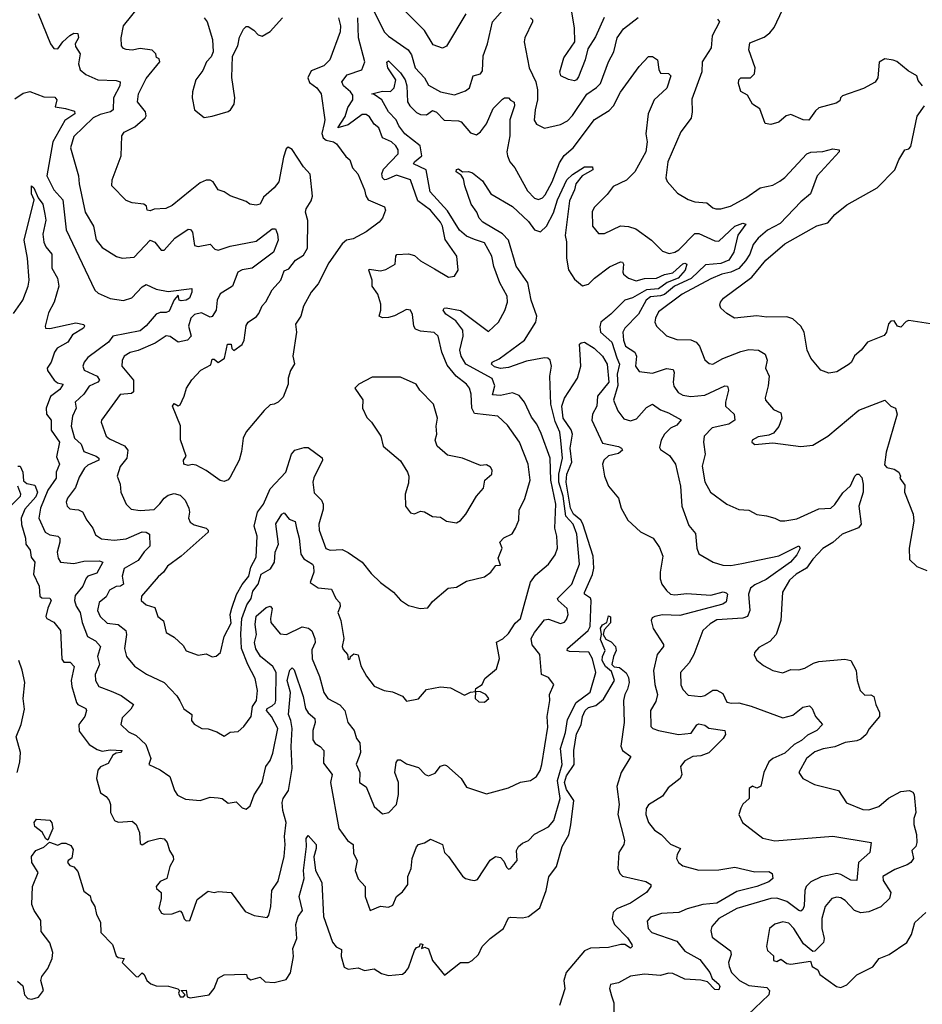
# Model space of a CAD drawing. Extents: x 1690054 to 1842981, y 782881 to 914114.
# Tile 315 of 656: x 1723604 to 1728112, y 888507 to 893426. Entities that reach past the tile are written whole.
import ezdxf

# ---------------------------------------------------------------- set-up
doc = ezdxf.new("R2010")
doc.units = 0

msp = doc.modelspace()

# ---------------------------------------------------------------- linework, layer by layer
at = {"layer": '0CON10XD'}
for points in [[(1725196.5, 893435), (1725205.3, 893395), (1725204.1, 893365.9), (1725152.7, 893225), (1725123.1, 893195), (1725059.3, 893170.7), (1725043.2, 893135), (1725052, 893112), (1725088.2, 893085), (1725109.5, 893055), (1725127.8, 892925), (1725125, 892906.7), (1725112.3, 892857.7), (1725119.3, 892835), (1725135, 892823.2), (1725171.2, 892815), (1725186, 892805), (1725232.9, 892742.9), (1725253.3, 892725), (1725265.8, 892685.8), (1725292, 892655), (1725325.4, 892575.4), (1725331.8, 892545), (1725344.4, 892525), (1725425, 892491.2), (1725431.2, 892475), (1725416, 892435), (1725400, 892415), (1725334.2, 892365.8), (1725269.5, 892330.5), (1725235.8, 892324.2), (1725214.3, 892305.7), (1725148.6, 892211.4), (1725093.9, 892106.1), (1725059.4, 892065), (1725021.4, 891995), (1725008.6, 891945), (1724980.6, 891905), (1724985.6, 891864.4), (1724967.5, 891745), (1724977, 891707), (1724956.1, 891673.9), (1724944.4, 891635), (1724944.3, 891605), (1724919.7, 891540.3), (1724895, 891514.2), (1724875, 891505.8), (1724855, 891501.2), (1724825, 891474), (1724735, 891366.2), (1724719.4, 891335), (1724712.1, 891267.9), (1724699.2, 891225), (1724655, 891140), (1724645, 891126.7), (1724625, 891118.8), (1724605, 891123.8), (1724535, 891174.2), (1724485, 891201.1), (1724465, 891204.4), (1724445, 891198.9), (1724424.4, 891205), (1724422.5, 891225), (1724435.8, 891245), (1724407.3, 891327.3), (1724406.2, 891396.2), (1724366.7, 891495), (1724375, 891508), (1724395, 891497.5), (1724405, 891502.5), (1724426, 891545), (1724436.2, 891585), (1724463.1, 891626.9), (1724508.8, 891675), (1724558, 891702), (1724565, 891730), (1724575, 891730), (1724595, 891712.5), (1724627.5, 891735), (1724642.5, 891805), (1724660, 891805), (1724663, 891783), (1724673.3, 891773.3), (1724715, 891803.8), (1724725.7, 891825), (1724735, 891898.8), (1724745.5, 891914.5), (1724786.8, 891943.2), (1724798.3, 891958.3), (1724815, 891996.7), (1724833.3, 892016.7), (1724865, 892076), (1724907.5, 892125), (1724925, 892171.2), (1724948.3, 892181.7), (1724981.1, 892225), (1725020.6, 892249.4), (1725041.4, 892285), (1725043.4, 892423.4), (1725031.4, 892465), (1725035, 892481.2), (1725059.6, 892520.4), (1725065.4, 892544.6), (1725054.2, 892654.2), (1725021.5, 892691.5), (1724965, 892777.5), (1724945, 892789.2), (1724935, 892781.2), (1724920.7, 892739.3), (1724897.3, 892615), (1724875.5, 892585), (1724821.1, 892538.9), (1724805, 892504.3), (1724785, 892500), (1724753.6, 892503.6), (1724735, 892516.7), (1724655, 892546.2), (1724625, 892566), (1724595, 892576), (1724570, 892615), (1724555, 892624.4), (1724535, 892623.5), (1724505, 892610), (1724455, 892571.5), (1724365, 892497.8), (1724333, 892483), (1724275, 892478.8), (1724255, 892470.8), (1724241.2, 892475), (1724236.7, 892495), (1724224.3, 892504.3), (1724165, 892510.8), (1724135, 892522), (1724064.2, 892595), (1724065.7, 892625), (1724111.1, 892745), (1724114.3, 892845), (1724126.3, 892863.7), (1724179, 892891), (1724230.9, 892935), (1724235.5, 892945), (1724231.8, 892965), (1724192.9, 893015), (1724197.2, 893055), (1724235, 893131.8), (1724303.1, 893215), (1724299.7, 893229.7), (1724287, 893237), (1724284.4, 893255), (1724265, 893273.1), (1724205, 893282.2), (1724165, 893274.2), (1724136.4, 893276.4), (1724121.7, 893281.7), (1724112, 893295), (1724110.8, 893335), (1724121.9, 893395), (1724233.3, 893535)], [(1726523.3, 893436.7), (1726479.8, 893340.2), (1726440.6, 893279.4), (1726427.8, 893225), (1726395, 893140), (1726385, 893124.5), (1726375, 893120.5), (1726345, 893127.5), (1726305.8, 893145), (1726301.4, 893165), (1726322, 893235), (1726376, 893315), (1726374.3, 893385), (1726350, 893535)], [(1725365, 893486.9), (1725424.3, 893365), (1725445, 893343.8), (1725544.5, 893274.5), (1725560, 893250), (1725578.2, 893185), (1725625.8, 893135.8), (1725645, 893099.5), (1725705, 893064.7), (1725775, 893050.5), (1725829.8, 893070.2), (1725850.8, 893085), (1725868.9, 893145), (1725904.7, 893155.3), (1725915, 893170), (1725919.3, 893245), (1725939.7, 893305), (1725965.4, 893414.6), (1726015, 893472.5)], [(1725831.8, 893455), (1725735, 893293.3), (1725715, 893283.8), (1725669.5, 893299.5), (1725625, 893371.9), (1725491.9, 893505)], [(1727966.7, 893223.3), (1727925, 893230), (1727895.9, 893214.1), (1727889.2, 893135), (1727875.6, 893114.4), (1727818.1, 893081.9), (1727712.5, 893045), (1727702.5, 893035), (1727699.3, 893020.7), (1727681.7, 893008.3), (1727595, 892984.6), (1727578.8, 892971.2), (1727545, 892923.7), (1727516, 892925), (1727455, 892951.9), (1727431.2, 892945), (1727395, 892914.2), (1727355, 892902), (1727326.4, 892906.4), (1727300, 892980), (1727264.5, 893004.5), (1727239.5, 893049.5), (1727205, 893066.2), (1727193.7, 893106.3), (1727195.7, 893125), (1727205, 893135.5), (1727254.1, 893135.9), (1727274.1, 893155.9), (1727276.2, 893185), (1727245.8, 893275), (1727250, 893310), (1727322.3, 893337.7), (1727350.6, 893359.4), (1727372.5, 893387.5), (1727413.5, 893475)], [(1723696.9, 893456.9), (1723757.8, 893305), (1723775, 893282.5), (1723795, 893280.8), (1723820, 893315), (1723855, 893347.3), (1723875, 893358.9), (1723895, 893356), (1723898.1, 893335), (1723880.4, 893305), (1723882.4, 893292.4), (1723905.9, 893255.9), (1723897.2, 893205), (1723905.9, 893175.9), (1723935, 893152.5), (1723994.7, 893124.7), (1724085, 893122.5), (1724105.6, 893115), (1724104.5, 893095), (1724072, 893035), (1724071.5, 892975), (1724058.1, 892965), (1724005, 892952.6), (1723971.2, 892935), (1723875, 892842.3), (1723856.9, 892785), (1723898.2, 892645), (1723900.9, 892605), (1723931.6, 892465), (1723973.3, 892395), (1723985.3, 892325.3), (1724015, 892287.8), (1724087.7, 892242.3), (1724115, 892234.3), (1724175, 892240), (1724255, 892323.5), (1724278.1, 892315), (1724310, 892275), (1724325, 892274.5), (1724379.1, 892335), (1724445, 892379.5), (1724457.3, 892377.3), (1724466.5, 892365), (1724477, 892297), (1724495, 892292.7), (1724554.7, 892304.7), (1724578.6, 892278.6), (1724594.7, 892274.7), (1724655.7, 892294.3), (1724785, 892319.6), (1724865, 892381.4), (1724880.6, 892380.6), (1724891.5, 892355), (1724894.5, 892324.5), (1724871.2, 892265), (1724765, 892184.6), (1724715, 892175.6), (1724694.1, 892165), (1724667.1, 892095), (1724605, 892056), (1724590.9, 892025), (1724585, 891974.4), (1724565, 891942.2), (1724555, 891939.6), (1724511.9, 891961.9), (1724476.4, 891953.6), (1724459.2, 891935), (1724447.3, 891895), (1724460, 891845), (1724442.3, 891825), (1724394.9, 891814.9), (1724355, 891843.1), (1724335, 891847.1), (1724280.2, 891809.8), (1724195, 891773.5), (1724155, 891763.5), (1724125.4, 891745), (1724115, 891723.3), (1724113.2, 891695), (1724172.5, 891625), (1724172.7, 891567.3), (1724161.5, 891558.5), (1724105, 891552.5), (1724012, 891425), (1724010, 891415), (1724035.6, 891345), (1724051.9, 891331.9), (1724127.4, 891297.4), (1724143.5, 891275), (1724138.2, 891235), (1724105.8, 891194.2), (1724090, 891145), (1724105.6, 891105), (1724109.2, 891065), (1724135.6, 891005.6), (1724160.9, 890980.9), (1724205, 890973.8), (1724275, 890978.8), (1724303.4, 891006.6), (1724325, 891035.3), (1724345, 891050), (1724375, 891058.4), (1724405, 891050.3), (1724431.1, 891025), (1724449.2, 890985), (1724452.3, 890965), (1724446.6, 890935), (1724455, 890915.6), (1724475, 890902), (1724535, 890885.3), (1724545.4, 890875), (1724545.4, 890865), (1724410.8, 890745), (1724341.8, 890695), (1724322.5, 890665), (1724295, 890642.2), (1724212.5, 890545), (1724210.8, 890525), (1724235, 890502.1), (1724278.5, 890488.5), (1724293.1, 890445), (1724322.7, 890422.7), (1724335, 890364.2), (1724375, 890340.8), (1724419.5, 890299.5), (1724435, 890273.1), (1724495, 890251.2), (1724535, 890257.9), (1724565, 890242.5), (1724585, 890245.5), (1724606.1, 890263.9), (1724625, 890344.3), (1724659.7, 890410.3), (1724654.5, 890455), (1724663.9, 890486.1), (1724686.5, 890553.5), (1724715.3, 890604.7), (1724748.3, 890645), (1724759, 890691), (1724785, 890740), (1724790, 890845), (1724775.4, 890895), (1724792.2, 890965), (1724821.1, 891005), (1724855, 891081.9), (1724932.7, 891165), (1724960.6, 891255), (1724978.8, 891275), (1725025, 891288.5), (1725045, 891288.1), (1725115, 891237.5), (1725115.8, 891225), (1725072.6, 891137.4), (1725068.2, 891115), (1725075, 891062.5), (1725111.9, 891025), (1725119.1, 891005), (1725119.5, 890980.5), (1725097.7, 890905), (1725099.4, 890875), (1725133.6, 890783.6), (1725155, 890775.5), (1725215, 890778.8), (1725243.6, 890763.6), (1725315, 890716), (1725359.3, 890659.3), (1725405, 890614.2), (1725470, 890565), (1725505, 890526), (1725545, 890500), (1725604.3, 890484.3), (1725642.3, 890487.7), (1725665, 890520), (1725743.3, 890585), (1725785, 890590), (1725835, 890620), (1725925, 890642.9), (1725956.2, 890665), (1725981.2, 890698.8), (1726005, 890701.2), (1725994.3, 890735), (1726013.3, 890785), (1726002.3, 890815), (1726022.5, 890837.5), (1726063.1, 890856.9), (1726080.7, 890885), (1726096.8, 890925), (1726098.9, 890975), (1726125.9, 891034.1), (1726153.8, 891125), (1726142.5, 891205), (1726099.3, 891315), (1726040.1, 891400.1)], [(1724526, 893435), (1724540, 893415), (1724566.1, 893326.1), (1724570.8, 893265), (1724560.6, 893239.4), (1724537.5, 893215), (1724518.7, 893171.3), (1724484.2, 893125), (1724467.5, 893065), (1724465.8, 893035.8), (1724476.7, 892975), (1724525, 892937.5)], [(1724525, 892937.5), (1724565, 892943.8), (1724645, 892966.7), (1724657.5, 892975), (1724675.7, 893004.3), (1724678.6, 893035), (1724663.6, 893136.4), (1724667, 893243), (1724693.3, 893295), (1724701.2, 893338.8), (1724721.7, 893378.3), (1724735, 893392.5), (1724745, 893392.5), (1724773.9, 893373.9), (1724795, 893350), (1724815, 893343.8), (1724855, 893367.5), (1724916.7, 893435)], [(1726040.1, 891400.1), (1725992, 891445), (1725875, 891459.2), (1725862.5, 891485), (1725858.4, 891555), (1725850.4, 891585), (1725835.4, 891605), (1725784.1, 891644.1), (1725739.4, 891699.4), (1725712.4, 891765), (1725693.3, 891845), (1725673.1, 891863.1), (1725605, 891869.4), (1725580.4, 891880.4), (1725571.8, 891895), (1725565, 891952.5), (1725555, 891974), (1725535, 891978.1), (1725475, 891946.5), (1725445, 891937.8), (1725415, 891936), (1725400, 891945), (1725408, 891975), (1725407.1, 892005), (1725392.9, 892055), (1725364, 892094), (1725364.7, 892125), (1725347.1, 892175), (1725350, 892180), (1725405, 892171.3), (1725432.6, 892177.4), (1725479.5, 892205), (1725481.6, 892245), (1725487.6, 892252.4), (1725545, 892255.9), (1725575, 892247.7), (1725605, 892221.8), (1725675, 892180.8), (1725745, 892140), (1725775.8, 892144.2), (1725794, 892175), (1725786.4, 892245), (1725728.2, 892328.2), (1725714.8, 892395), (1725705.2, 892415), (1725655, 892474.2), (1725591.5, 892521.5), (1725555.8, 892625.8), (1725485, 892649.5), (1725435, 892627.4), (1725425, 892625.6), (1725415.1, 892635.1), (1725411.7, 892655), (1725420.8, 892679.2), (1725493.5, 892755), (1725494.4, 892775), (1725482.2, 892795), (1725461.4, 892815), (1725416, 892836), (1725397.9, 892885), (1725373.9, 892903.9), (1725350.9, 892940.9), (1725335, 892951.8), (1725315, 892952.4), (1725245, 892900), (1725192.5, 892885), (1725228.6, 892941.4), (1725243, 892987), (1725267.8, 893025), (1725268.2, 893048.2), (1725255.9, 893065), (1725220.8, 893095), (1725212.5, 893115), (1725239.1, 893150.9), (1725312.2, 893175), (1725327.3, 893215), (1725296.2, 893335), (1725291.9, 893435)], [(1726154.5, 893434.5), (1726165.5, 893425.5), (1726165.5, 893415), (1726126.1, 893335), (1726122.9, 893315), (1726148.1, 893185), (1726180.8, 893115), (1726190, 893075), (1726190.4, 893025), (1726177.8, 892975), (1726173.3, 892923.3), (1726185, 892903.3), (1726225, 892883.8), (1726305, 892902.9), (1726339.9, 892920.1), (1726365, 892947.5), (1726436.6, 893053.4), (1726485, 893086.2), (1726505, 893107.1), (1726544.8, 893215), (1726571.3, 893265), (1726588.6, 893335), (1726619.4, 893380.6), (1726693.5, 893436.5)], [(1727088.5, 893428.5), (1727098.1, 893415), (1727061.8, 893345), (1727057.7, 893285), (1727011.8, 893215), (1727010.4, 893165), (1726960.8, 893029.2), (1726962.5, 892965), (1726956.6, 892933.4), (1726905, 892865.7), (1726841.5, 892715), (1726830.8, 892635), (1726837.3, 892617.3), (1726889.7, 892559.7), (1726942.5, 892527.5), (1726975, 892516), (1727035, 892510.8), (1727065, 892485.6), (1727080.6, 892480.6), (1727105, 892481.2), (1727154, 892495), (1727230.5, 892535), (1727301.9, 892585), (1727365, 892598.9), (1727400.8, 892619.2), (1727425, 892637.9), (1727535, 892755.7), (1727555, 892764.2), (1727615, 892767.8), (1727665, 892780.8), (1727696.2, 892775), (1727695.8, 892765), (1727585.9, 892645), (1727554.1, 892555.9), (1727505, 892516.2), (1727401.7, 892408.3), (1727337.9, 892375), (1727291.3, 892335), (1727267.8, 892302.2), (1727249.8, 892255), (1727228.4, 892221.6), (1727195, 892183.3), (1727155.2, 892165.2), (1727111.1, 892155), (1727055, 892131.2), (1726912.7, 892055), (1726795, 891966.2), (1726778.5, 891935), (1726775.5, 891915), (1726784.6, 891894.6), (1726835, 891845.6), (1726885, 891828.5), (1726955, 891826.8), (1726983.1, 891815), (1726999.1, 891795), (1727025, 891725.8), (1727047.4, 891707.4), (1727065, 891705.6), (1727115, 891733.3), (1727205, 891768.8), (1727245, 891778.4), (1727294, 891774), (1727327.5, 891755), (1727337.1, 891725), (1727329.2, 891685), (1727347.5, 891645), (1727342.7, 891597.3), (1727326.4, 891536.4), (1727328.8, 891525), (1727368.3, 891478.3), (1727405, 891462.5), (1727410.9, 891435), (1727395, 891394), (1727369.1, 891360.9), (1727345, 891350), (1727291.2, 891341.2), (1727262.5, 891325), (1727261.2, 891315), (1727275, 891304), (1727365, 891312), (1727505, 891294.2), (1727565, 891300), (1727640, 891345), (1727795.3, 891474.7), (1727925, 891524.3), (1727955, 891494.3), (1727977.5, 891485), (1727986, 891455), (1727930.8, 891265), (1727922.7, 891202.7), (1727935, 891189.1), (1727971.1, 891181.1), (1727993.8, 891165), (1728002.5, 891145), (1728000, 891135), (1728025, 891100), (1728023.3, 891065), (1728066, 890955), (1728069.5, 890920.5), (1728046.2, 890785), (1728048.3, 890728.3), (1728085, 890693.3), (1728134.4, 890674.4)], [(1723878.5, 890978.5), (1723897.7, 890977.7), (1723917.4, 890967.4), (1723939.1, 890925), (1723969.5, 890885), (1723981.7, 890851.7), (1724012.1, 890832.1), (1724075, 890825.7), (1724135, 890831.7), (1724215, 890867.9), (1724235, 890865.4), (1724251.9, 890855), (1724253.8, 890795), (1724225, 890766.6), (1724195.6, 890724.4), (1724126.2, 890683.8), (1724116, 890645), (1724122.2, 890605), (1724106.7, 890595), (1724085, 890594.7), (1724052.1, 890575), (1724035, 890543.1), (1724001.3, 890515), (1723992, 890475), (1724005.4, 890445), (1724041.5, 890411.5), (1724095, 890404.1), (1724134.6, 890375), (1724138.1, 890355), (1724126.7, 890285), (1724137.5, 890245), (1724176.7, 890196.7), (1724236.8, 890156.8), (1724325, 890114.3), (1724388.1, 890048.1), (1724403.1, 890023.1), (1724423.6, 889983.6), (1724463.3, 889955), (1724462.5, 889925), (1724475, 889906.2), (1724514.2, 889884.2), (1724545, 889883.8), (1724588.7, 889868.7), (1724625, 889846), (1724655, 889865.7), (1724695, 889869.2), (1724724, 889895), (1724760, 889945), (1724766, 889995), (1724787.1, 890025), (1724792.2, 890075), (1724780, 890135), (1724742.9, 890205), (1724712, 890285), (1724708, 890358), (1724713, 890435), (1724737.9, 890502.1), (1724760.4, 890535), (1724768.4, 890571.6), (1724794.5, 890605), (1724810.4, 890655), (1724857.2, 890682.8), (1724876.5, 890715), (1724879.6, 890765), (1724895.7, 890805), (1724882.4, 890907.6), (1724913.5, 890955), (1724925, 890962.5), (1724950.1, 890930.1), (1724979.5, 890919.5), (1724985.8, 890885.8), (1724999.4, 890835), (1725008.1, 890755), (1725023.1, 890733.1), (1725065.6, 890705.6), (1725070.7, 890695), (1725073.6, 890665), (1725054.5, 890614.5), (1725095, 890586.7), (1725160.9, 890580.9), (1725182.4, 890535), (1725202.3, 890512.3), (1725204.1, 890495), (1725193.5, 890465), (1725208.1, 890425), (1725221.9, 890335), (1725214.2, 890295), (1725218.8, 890278.8), (1725241.2, 890255), (1725245, 890230), (1725255, 890232.5), (1725256.2, 890245), (1725272.1, 890257.9), (1725295, 890253.3), (1725307.8, 890197.8), (1725336.4, 890146.4), (1725375, 890096.7), (1725424.5, 890074.5), (1725465, 890068.6), (1725515, 890046.7), (1725535, 890021.9), (1725595, 890033.5), (1725635, 890080), (1725705, 890092.5), (1725755, 890088), (1725825, 890052), (1725855, 890066.7), (1725880, 890070), (1725878.8, 890035), (1725897.7, 890017.7), (1725925, 890016.7), (1725946.2, 890035), (1725932.5, 890055), (1725905, 890067.5), (1725880, 890070), (1725880, 890075), (1725882.5, 890085), (1725914, 890105), (1725926.2, 890135), (1725985, 890182.5), (1726000, 890235), (1725984.4, 890315.6), (1726016.5, 890333.5), (1726045, 890360), (1726079.1, 890410.9), (1726105.2, 890434.8), (1726154.6, 890615.4), (1726180, 890650), (1726244.3, 890705), (1726277.6, 890752.4), (1726289.2, 890785), (1726286.7, 890845), (1726275.8, 890885), (1726281.9, 891005), (1726257.3, 891125), (1726253.5, 891235), (1726208.5, 891358.5), (1726185.9, 891405), (1726159.2, 891440.8), (1726125.4, 891515), (1726098.9, 891548.9), (1726065, 891561.2), (1726005, 891549), (1725965, 891552.2), (1725977.4, 891597.4), (1725963.7, 891633.7), (1725832.6, 891705), (1725809.4, 891745), (1725802.5, 891775), (1725819.5, 891845), (1725817.5, 891875), (1725781.4, 891921.4), (1725731.9, 891955), (1725719.2, 891975), (1725723.3, 891985), (1725733.3, 891986.7), (1725805, 891973.3), (1725945, 891868.1), (1725995.7, 891914.3), (1726027.1, 891972.9), (1726040.4, 892015), (1726039.2, 892045), (1726001.8, 892111.8), (1725972.6, 892192.6), (1725961.2, 892245), (1725925, 892311.1), (1725875, 892327.8), (1725835, 892344.7), (1725800, 892375), (1725740.9, 892470.9), (1725654.7, 892565), (1725634.5, 892675), (1725571.3, 892705), (1725575.3, 892715), (1725612.9, 892745), (1725604.7, 892795), (1725527.1, 892855), (1725497, 892895), (1725483.4, 892925), (1725445.7, 892965), (1725413.1, 893025), (1725375, 893052.5), (1725362.5, 893055), (1725415, 893068.1), (1725455, 893067.5), (1725474.6, 893085), (1725482.7, 893125), (1725441.8, 893185), (1725437, 893213), (1725445, 893220), (1725505, 893160.3), (1725529.6, 893125), (1725536.8, 893095), (1725540.7, 893015), (1725552.5, 892995), (1725585, 892962.1), (1725605, 892951.5), (1725635, 892950.4), (1725665, 892971.8), (1725685, 892963), (1725723.7, 892923.7), (1725795, 892920.8), (1725808.6, 892915), (1725855, 892861.1), (1725885, 892851.1), (1725905, 892865.6), (1725935.4, 892905), (1725968.1, 892981.9), (1726015, 893028), (1726025, 893035.7), (1726045, 893036.2), (1726055, 893023.3), (1726073.9, 893013.9), (1726075.4, 892995), (1726051.9, 892925), (1726052, 892845), (1726036.8, 892765), (1726039.7, 892745), (1726052.3, 892715), (1726076.2, 892685), (1726140.5, 892570.5), (1726175, 892534), (1726195, 892526.7), (1726215, 892535.4), (1726228.4, 892551.6), (1726263, 892615), (1726299.4, 892710.6), (1726322.8, 892747.2), (1726368.2, 892785), (1726475, 892927.1), (1726548.6, 892971.4), (1726570, 892995), (1726605, 893064), (1726698.4, 893191.6), (1726745, 893241.2), (1726765, 893241.3), (1726788.9, 893225), (1726796.5, 893176.5), (1726805, 893159.2), (1726845, 893156.2), (1726855.3, 893145), (1726836.6, 893083.4), (1726772.1, 893025), (1726742.8, 892955), (1726731.2, 892855), (1726736.9, 892815), (1726731.1, 892765), (1726676.8, 892665), (1726635, 892624.6), (1726568.3, 892591.7), (1726538, 892552), (1726475, 892489.5), (1726462.9, 892467.1), (1726464.3, 892395), (1726495, 892357.1), (1726525, 892357.8), (1726605, 892396.2), (1726645, 892393.1), (1726681.7, 892381.7), (1726758.9, 892325), (1726815, 892269.4), (1726848, 892258), (1726875, 892264), (1726895, 892275.9), (1726975, 892358), (1726995, 892357.1), (1727075, 892321.2), (1727095, 892320), (1727175, 892394.6), (1727215, 892409.5), (1727231.2, 892405), (1727191.2, 892348.8), (1727170.5, 892265), (1727144.7, 892225), (1727105, 892208.1), (1727028.5, 892201.5), (1726957, 892133), (1726874.7, 892095.3), (1726825, 892053.7), (1726805, 892045.6), (1726755, 892041.1), (1726732.4, 892025), (1726694, 891955), (1726626.1, 891883.9), (1726615.7, 891865), (1726619.2, 891825), (1726630, 891795), (1726675.3, 891765), (1726684.7, 891745), (1726680, 891695), (1726697.8, 891667.8), (1726765, 891659.5), (1726835, 891683.4), (1726867.5, 891677.5), (1726873.1, 891663.1), (1726867.1, 891615), (1726870.9, 891595), (1726892.7, 891562.7), (1726915, 891549.7), (1726955, 891542.7), (1727025, 891550), (1727125, 891596.8), (1727138.6, 891595), (1727143.9, 891575), (1727128.6, 891515), (1727129.2, 891495), (1727171.5, 891455), (1727175.4, 891425), (1727145.8, 891405), (1727062.7, 891387.3), (1727022.5, 891345), (1727019.1, 891315), (1727026.7, 891255), (1727012.4, 891195), (1727025, 891116.7), (1727054.6, 891064.6), (1727136.2, 891005), (1727195, 890978.6), (1727245, 890976.2), (1727285, 890954.3), (1727333.3, 890946.7), (1727375, 890935.8), (1727401.7, 890921.7), (1727425, 890921.4), (1727485, 890932.5), (1727595, 890981.5), (1727655, 890985.5), (1727675, 891003.3), (1727715, 891062.5), (1727753.8, 891096.2), (1727775, 891146), (1727785, 891156), (1727795, 891156), (1727809.4, 891139.4), (1727816.1, 891106.1), (1727816, 891065), (1727794.2, 890995), (1727806.8, 890905), (1727792.6, 890887.4), (1727711.2, 890855), (1727665.6, 890814.4), (1727615, 890783.5), (1727565, 890730.4), (1727534, 890686), (1727482.5, 890655), (1727449.1, 890625), (1727413.6, 890565), (1727405.6, 890425), (1727381.9, 890355), (1727350, 890320), (1727295, 890289.2), (1727273.8, 890265), (1727271.7, 890251.7), (1727285, 890226.2), (1727319.1, 890199.1), (1727365, 890174.4), (1727415, 890162.2), (1727455, 890179.4), (1727495, 890177.1), (1727525, 890185.6), (1727568.7, 890211.3), (1727595, 890219.2), (1727725, 890230.6), (1727754.2, 890224.2), (1727781.2, 890175), (1727786.2, 890125), (1727801.4, 890075), (1727825, 890051.2), (1727855, 890053.3), (1727870, 890045), (1727880, 890005), (1727898.8, 889965), (1727898, 889945), (1727846.7, 889883.3), (1727831.5, 889855), (1727805, 889830.9), (1727785, 889822.6), (1727726, 889815), (1727675, 889793.7), (1727616.7, 889783.3), (1727575, 889767.5), (1727532.7, 889735), (1727495.7, 889665), (1727515, 889635.7), (1727573.8, 889605), (1727692.5, 889575), (1727732.6, 889512.6), (1727815, 889480.6), (1727845, 889478.9), (1727895, 889494.6), (1727943.2, 889536.8), (1728005, 889570), (1728047.5, 889575), (1728065, 889566), (1728070.8, 889555), (1728080, 889465), (1728070, 889435), (1728069.2, 889405), (1728082, 889355), (1728084, 889315), (1728078.8, 889295), (1728059.2, 889275), (1728068.6, 889235), (1728054.5, 889215.5), (1728036.2, 889203.8), (1727975, 889180), (1727914.4, 889145), (1727915.6, 889125), (1727954.6, 889065), (1727947.9, 889035), (1727905, 888994), (1727845, 888969.2), (1727805, 888963.4), (1727772.5, 888975), (1727726.7, 889025), (1727705, 889039.1), (1727685, 889042.5), (1727660, 889035), (1727626.4, 888995), (1727610.3, 888935), (1727609.4, 888885), (1727620.8, 888835), (1727619.1, 888815), (1727575, 888772.5), (1727565, 888770.8), (1727518.3, 888808.3), (1727469.5, 888885), (1727445, 888911.5), (1727415, 888918.2), (1727375, 888907.5), (1727349.2, 888885), (1727333.9, 888795), (1727339.1, 888775), (1727368.2, 888748.2), (1727369.2, 888725), (1727385, 888720.5), (1727405, 888732.5), (1727435, 888710.7), (1727455, 888706.6), (1727553, 888723), (1727562.5, 888695), (1727589.2, 888679.2), (1727600, 888655), (1727682.5, 888595), (1727705, 888590), (1727735, 888604), (1727785, 888654), (1727865, 888694), (1727896, 888735), (1727946.7, 888755), (1728035, 888816), (1728057.1, 888855), (1728073.8, 888915), (1728130, 888965)], [(1728112, 893095), (1728091.7, 893121.7), (1728083.8, 893145), (1728040.9, 893170.9), (1727985, 893216.2), (1727966.7, 893223.3)], [(1723579.8, 893030.2), (1723620.7, 893059.3), (1723655, 893066.4), (1723725, 893041.1), (1723779.5, 893039.5), (1723788.8, 893025), (1723780.6, 892990.6), (1723832.9, 892982.9), (1723878.3, 892968.3), (1723880, 892955), (1723828.5, 892921.5), (1723770, 892815), (1723739.7, 892645), (1723774.7, 892575), (1723819.6, 892525), (1723836.7, 892376.7), (1723979.1, 892075), (1723995, 892060), (1724055, 892033.3), (1724122.7, 892022.7), (1724164.4, 892035.6), (1724215, 892091.5), (1724235, 892102.2), (1724285, 892079.7), (1724345, 892067.5), (1724463.3, 892083.3), (1724464.2, 892064.2), (1724451.2, 892035), (1724435, 892024.8), (1724411.1, 892021.1), (1724400.8, 892025), (1724395, 892050), (1724375, 892026.7), (1724349.9, 891970.1), (1724335, 891962.3), (1724305, 891962.4), (1724285, 891954.7), (1724235, 891895.7), (1724205, 891871.1), (1724069.4, 891845), (1724046.7, 891815), (1723945, 891738.5), (1723925.4, 891715), (1723918.5, 891695), (1723925.7, 891675), (1723991.1, 891645), (1724002, 891625), (1723994.8, 891615.2), (1723950.8, 891595), (1723923.8, 891555), (1723881.5, 891515), (1723886.5, 891485), (1723867, 891445), (1723860.7, 891395), (1723877.5, 891335), (1723910.7, 891305), (1723925, 891268.7), (1723985.3, 891245), (1723998.9, 891235), (1723998.9, 891225), (1723945, 891199.6), (1723927.8, 891185), (1723900.2, 891139.8), (1723882, 891088), (1723842.5, 891035), (1723835.6, 891015), (1723840.6, 890995), (1723855, 890982.2), (1723878.5, 890978.5)], [(1728175, 891902.9), (1728045, 891923.8), (1728031.2, 891918.8), (1728005, 891890), (1727987.5, 891895), (1727970.7, 891920.7), (1727955, 891920), (1727943.7, 891906.3), (1727932.5, 891865), (1727921.6, 891848.4), (1727838.8, 891815), (1727805.7, 891774.3), (1727773.2, 891746.8), (1727758.8, 891715), (1727746.7, 891705), (1727685, 891666), (1727645, 891660), (1727605, 891674.2), (1727554.3, 891735), (1727536.7, 891775), (1727521.8, 891865), (1727504.6, 891894.6), (1727465, 891930.8), (1727435, 891941.1), (1727335, 891940.4), (1727285, 891946.2), (1727174.4, 891934.4), (1727135, 891958), (1727106.2, 891985), (1727101.2, 891998.8), (1727104.2, 892015), (1727118.6, 892035), (1727259.8, 892140.2), (1727329.6, 892225), (1727424.8, 892305.2), (1727585, 892396.5), (1727639.2, 892410.8), (1727675, 892453.3), (1727735, 892501.1), (1727886.7, 892585), (1727974, 892675), (1727994.4, 892725.6), (1728024, 892775), (1728045, 892780), (1728055, 892792.5), (1728086.1, 892943.9), (1728122.5, 892995)], [(1724060.4, 890070.4), (1724110.2, 890050.2), (1724171.9, 890005), (1724158.2, 889981.8), (1724115, 889937.5), (1724109.2, 889905), (1724147.7, 889867.7), (1724185, 889850), (1724234.5, 889805), (1724258.5, 889735), (1724248.8, 889705), (1724305, 889678.6), (1724354.4, 889644.4), (1724376.7, 889575), (1724391.5, 889551.5), (1724432.4, 889532.4), (1724505, 889525.6), (1724555, 889541.1), (1724595, 889538.9), (1724615, 889534.2), (1724645, 889512), (1724685, 889518.8), (1724715, 889488.8), (1724735, 889481.2), (1724755, 889498.8), (1724775, 889554), (1724815.5, 889615), (1724833.9, 889695), (1724855.4, 889725), (1724868.2, 889761.8), (1724892.4, 889885), (1724862, 889945), (1724837.2, 889975), (1724840.5, 889985), (1724865, 889997.4), (1724879.3, 890010.7), (1724883.8, 890025), (1724884.8, 890164.8), (1724868.3, 890195), (1724806, 890245), (1724782.9, 890282.9), (1724776.7, 890315), (1724786.1, 890355), (1724779.3, 890405), (1724784.9, 890445.1), (1724835, 890490), (1724855, 890495.4), (1724864.6, 890484.6), (1724855.7, 890435), (1724858.9, 890415), (1724905, 890357.5), (1724935.8, 890354.2), (1725015, 890391.8), (1725046.6, 890386.6), (1725062.2, 890372.2), (1725078.4, 890335), (1725079.4, 890315), (1725062.2, 890277.8), (1725065, 890233.3), (1725100.8, 890145), (1725122.2, 890065), (1725142.5, 890035), (1725202.8, 890002.8), (1725228.2, 889975), (1725242.9, 889915), (1725273.6, 889875), (1725285.7, 889835), (1725303.2, 889813.2), (1725306.7, 889765), (1725299.5, 889745), (1725284.2, 889705.8), (1725302.5, 889665), (1725301.2, 889615), (1725335, 889592.5), (1725374.3, 889495), (1725415, 889458.8), (1725446.7, 889465), (1725486.2, 889505), (1725496.5, 889555), (1725495.4, 889615), (1725477.9, 889665), (1725483.3, 889715), (1725492.4, 889727.6), (1725505, 889727.5), (1725535, 889707.5), (1725595, 889689.5), (1725629.2, 889655), (1725645, 889647.8), (1725679.1, 889660.9), (1725705, 889697.1), (1725725, 889703.1), (1725735, 889700), (1725808.9, 889635), (1725835, 889591.2), (1725935, 889558.8), (1726045, 889588.6), (1726105, 889616), (1726155, 889625.7), (1726185, 889645.6), (1726202.7, 889675), (1726211.5, 889705), (1726241.3, 889891.3), (1726238.5, 889945), (1726251.1, 890025), (1726250, 890055), (1726272, 890105), (1726245, 890140), (1726210, 890155), (1726201.5, 890255), (1726163.5, 890303.5), (1726158.4, 890335), (1726174.3, 890365), (1726225, 890427.3), (1726245, 890430.9), (1726305, 890409.1), (1726324.6, 890415.4), (1726335, 890429.2), (1726342.9, 890455), (1726337.9, 890485), (1726293.9, 890523.9), (1726289.6, 890535), (1726360.6, 890605), (1726399.5, 890705), (1726385.7, 890855), (1726368.3, 890905), (1726331.6, 890945), (1726318.4, 891045), (1726297.2, 891115), (1726296.6, 891155), (1726314.4, 891235), (1726306.5, 891323.5), (1726301.3, 891365), (1726277.6, 891417.6), (1726257.3, 891505), (1726251.5, 891645), (1726260, 891695), (1726253.1, 891725), (1726241.2, 891735), (1726225, 891737.3), (1726135, 891720.2), (1726045, 891688.6), (1726005, 891682.9), (1725975, 891690.8), (1725959.4, 891705), (1725963.3, 891715), (1725998.5, 891731.5), (1726125, 891825.4), (1726180.9, 891915), (1726187.3, 891945), (1726158.6, 892025), (1726141.3, 892111.3), (1726083.8, 892195), (1726045.7, 892325), (1726015.9, 892355.9), (1725916.1, 892415), (1725898.4, 892435), (1725886.8, 892465), (1725858.7, 892505), (1725827.3, 892595), (1725820.9, 892630.9), (1725809.4, 892649.4), (1725784.2, 892665), (1725785, 892676.7), (1725795, 892680), (1725816.1, 892666.1), (1725845, 892668), (1725865, 892660), (1725915, 892620), (1725956.6, 892556.6), (1726065, 892492.5), (1726145, 892417.3), (1726175, 892376.7), (1726205, 892365.6), (1726235, 892394.4), (1726269.2, 892460.8), (1726289, 892525), (1726336.5, 892625), (1726365, 892652.8), (1726425, 892690.4), (1726465, 892690), (1726465.8, 892675), (1726413.8, 892646.2), (1726381.1, 892605), (1726374.2, 892575), (1726349, 892521), (1726327.8, 892347.8), (1726335.3, 892315.3), (1726334, 892235), (1726345.3, 892175.3), (1726375, 892128.9), (1726415, 892096.9), (1726445, 892104.4), (1726475.2, 892134.8), (1726549.1, 892190.9), (1726605, 892215.8), (1726615, 892213.8), (1726620, 892205), (1726615.6, 892165), (1726620, 892155), (1726645, 892134.7), (1726681.9, 892121.9), (1726725, 892132), (1726785, 892134.4), (1726825, 892152.8), (1726865, 892160.5), (1726915, 892206.4), (1726925, 892210.2), (1726936.2, 892205), (1726927.2, 892175), (1726892.2, 892135), (1726836.9, 892113.1), (1726795, 892080.7), (1726734.6, 892075.4), (1726665, 892035.7), (1726625.7, 892024.3), (1726556.1, 891953.9), (1726505.9, 891915), (1726501.2, 891891.2), (1726504.8, 891865), (1726560.8, 891815), (1726586.6, 891736.6), (1726599.1, 891705), (1726587.6, 891655), (1726591.4, 891598.6), (1726569.3, 891525), (1726591.9, 891471.9), (1726621.4, 891431.4), (1726655, 891421), (1726685, 891431.1), (1726735, 891488.9), (1726765, 891505.3), (1726805, 891476.2), (1726845, 891462.5), (1726907, 891427), (1726885, 891400.9), (1726855, 891384.5), (1726823.8, 891355), (1726807.9, 891325), (1726799.2, 891289.2), (1726805, 891278.8), (1726849.1, 891249.1), (1726879.6, 891205), (1726904.7, 891095), (1726910.4, 890995), (1726945, 890898.8), (1726978.3, 890858.3), (1726985.7, 890785), (1726995, 890756.7), (1727066.7, 890715), (1727115, 890700), (1727155, 890698.9), (1727210.2, 890709.8), (1727395, 890747.7), (1727495, 890796.9), (1727501.4, 890785), (1727485, 890751.5), (1727453.2, 890715), (1727331.7, 890628.3), (1727275, 890602), (1727254.3, 890585), (1727244.1, 890555), (1727250.9, 890475), (1727238.9, 890445), (1727215, 890435.9), (1727085, 890426.8), (1727052, 890408), (1727015.6, 890375), (1726970.6, 890255), (1726946.9, 890213.1), (1726904.4, 890165), (1726905, 890102.5), (1726915, 890080), (1726941.7, 890051.7), (1727005, 890044.7), (1727025, 890050), (1727065, 890076.4), (1727085, 890076.5), (1727115, 890060), (1727135, 890016.9), (1727159.1, 890010.9), (1727195, 890013.1), (1727257, 889997), (1727415, 889938.5), (1727465, 889950.8), (1727515, 889991.1), (1727548.6, 889998.6), (1727562, 889985), (1727578.1, 889945), (1727612.5, 889905), (1727585.8, 889875), (1727538.8, 889851.2), (1727508.7, 889825), (1727471.8, 889805), (1727425, 889762.2), (1727365.2, 889734.8), (1727345, 889718.1), (1727320.4, 889665), (1727305, 889596.7), (1727285, 889586.7), (1727263.9, 889596.1), (1727247.5, 889585), (1727246.7, 889535), (1727215, 889506.7), (1727205, 889487.5), (1727196.2, 889455), (1727213.3, 889415), (1727315, 889337.1), (1727375, 889323.8), (1727665, 889347.1), (1727856.2, 889315), (1727849.2, 889265), (1727792.7, 889215), (1727784.4, 889125.6), (1727755, 889127.2), (1727705.2, 889155.2), (1727685, 889159.6), (1727606.9, 889143.1), (1727555, 889118.9), (1727531.5, 889095), (1727525.2, 889074.8), (1727521.1, 888998.9), (1727515, 888980.6), (1727505, 888972.9), (1727495, 888974.7), (1727435, 889021), (1727385, 889036.9), (1727355, 889035.2), (1727185, 888985.2), (1727094.8, 888935.2), (1727060, 888895), (1727055.6, 888875), (1727062.7, 888842.7), (1727153.9, 888773.9), (1727156.4, 888755), (1727143.8, 888715), (1727146.4, 888695), (1727159.1, 888665), (1727198.2, 888625), (1727245, 888600.5), (1727335, 888590.5), (1727348.5, 888575), (1727344.5, 888555), (1727240, 888455)], [(1723572.5, 891957.5), (1723619.5, 892025), (1723646.3, 892095), (1723650.7, 892125), (1723643.2, 892235), (1723625.5, 892325), (1723676, 892525), (1723662.1, 892555), (1723662.5, 892595), (1723675, 892585.6), (1723695.4, 892535), (1723720, 892505), (1723729.2, 892455), (1723734.7, 892424.7), (1723720.2, 892355), (1723724.8, 892315), (1723735, 892290.4), (1723763.8, 892253.8), (1723763.6, 892185), (1723793.3, 892135), (1723799.8, 892095), (1723775.3, 892014.7), (1723748.1, 891961.9), (1723730.8, 891895), (1723733.3, 891885), (1723755, 891883.3), (1723885, 891910.6), (1723925, 891902.5), (1723928, 891895), (1723922, 891885), (1723868, 891852), (1723844.3, 891815), (1723791, 891785), (1723777, 891765), (1723760.7, 891715), (1723741.3, 891685), (1723743, 891673), (1723775.4, 891625), (1723792.4, 891612.4), (1723820.5, 891605), (1723805, 891577.7), (1723757.1, 891542.9), (1723735.3, 891485), (1723738.2, 891455), (1723760.5, 891425), (1723760.5, 891375), (1723802.1, 891315), (1723787.7, 891242.3), (1723802.2, 891205), (1723785.4, 891165), (1723785.5, 891135), (1723744, 891076), (1723707.2, 890985), (1723699.2, 890935), (1723730.9, 890865), (1723755, 890852.3), (1723795, 890845.9), (1723803.6, 890835), (1723804.3, 890815), (1723791.1, 890765), (1723796.2, 890735), (1723807.1, 890715), (1723875, 890708.4), (1723925, 890720.5), (1724002.8, 890722.8), (1724019.5, 890715), (1723989, 890661), (1723945, 890645.2), (1723936.4, 890635), (1723919.3, 890595), (1723880.2, 890549.8), (1723876.8, 890525), (1723885.5, 890495.5), (1723905.2, 890465), (1723915.2, 890415), (1723942.9, 890345), (1723982.7, 890322.7), (1724007.3, 890295), (1723992.5, 890245), (1724002, 890205), (1723980.4, 890155), (1723981.8, 890125), (1723999.2, 890095), (1724060.4, 890070.4)], [(1723656, 890775), (1723661.2, 890741.2), (1723678.8, 890715), (1723672.5, 890655), (1723701.2, 890595), (1723704.4, 890545), (1723715, 890538), (1723755, 890535.7), (1723761.4, 890525), (1723743.7, 890486.3), (1723733.8, 890445), (1723739.4, 890435), (1723775, 890415.4), (1723807.8, 890375), (1723815, 890231.2), (1723825, 890215.8), (1723855.4, 890215.4), (1723876.2, 890195), (1723860.6, 890125), (1723863.8, 890095), (1723886.9, 890015), (1723895, 890004.6), (1723934.2, 889985), (1723937.1, 889975), (1723928.5, 889945), (1723899.6, 889905), (1723901.4, 889871.4), (1723950.6, 889805), (1723990, 889780), (1724015, 889771.9), (1724055, 889778.4), (1724116, 889775), (1724107.5, 889765), (1724085, 889761.8), (1724069.1, 889750.9), (1724045, 889709.3), (1724007.2, 889692.8), (1723993.4, 889676.6), (1723987.5, 889635), (1724007.5, 889562.5), (1724035, 889545.7), (1724051.4, 889525), (1724057.8, 889505), (1724058.1, 889465), (1724076.7, 889425), (1724095, 889416), (1724165, 889421.1), (1724185, 889405.7), (1724202, 889365), (1724205, 889310), (1724215, 889304.2), (1724245, 889321.4), (1724305, 889337.1), (1724325, 889333.5), (1724339.6, 889315), (1724352.5, 889275), (1724370, 889245), (1724371.8, 889228.2), (1724354.2, 889195), (1724339.2, 889135), (1724305, 889120.8), (1724285.6, 889095), (1724287.5, 889085), (1724310, 889065), (1724311.1, 889035), (1724299.4, 888985), (1724312.8, 888962.8), (1724325, 888957.8), (1724365, 888959.5), (1724405, 888973.3), (1724415, 888962.5), (1724425, 888934), (1724435, 888924.4), (1724453.3, 888925), (1724489.5, 889030.5), (1724545, 889072.5), (1724575, 889065.6), (1724595, 889070), (1724660, 889065), (1724730.7, 888970.7), (1724775, 888951.1), (1724839.3, 888940.7), (1724848.1, 888951.9), (1724858.8, 888995), (1724863.6, 889075), (1724895, 889122.5), (1724925.4, 889245), (1724930.4, 889305), (1724926.9, 889345), (1724935.3, 889415), (1724918.4, 889475), (1724914.1, 889515), (1724919.4, 889535), (1724946.4, 889575), (1724965.2, 889684.8), (1724959, 889795), (1724964.1, 889885), (1724958.8, 889925), (1724947, 889955), (1724956.2, 890063.8), (1724940.5, 890125), (1724953.5, 890176.5), (1724965, 890187.3), (1724975, 890177.5), (1725020.2, 890045), (1725030.9, 889985), (1725045, 889962.7), (1725078.5, 889935), (1725079.7, 889915), (1725068.1, 889875), (1725068.7, 889828.7), (1725080.3, 889810.3), (1725105.3, 889795.3), (1725122.2, 889775), (1725121.9, 889711.9), (1725164.1, 889655), (1725156.1, 889615), (1725197.9, 889385), (1725240.8, 889325), (1725269.6, 889305), (1725270.4, 889260.4), (1725289.1, 889225), (1725279.2, 889175), (1725295, 889134), (1725328.9, 889095), (1725329.4, 889045), (1725355, 888976.2), (1725405, 888996.7), (1725445, 888991.4), (1725468.1, 889001.9), (1725485.4, 889044.6), (1725515, 889068.9), (1725542.9, 889105), (1725543.1, 889145), (1725558.9, 889185), (1725564.6, 889235.4), (1725585, 889293.8), (1725595, 889305.7), (1725625, 889313.8), (1725655, 889331.2), (1725715.7, 889305.7), (1725726, 889265), (1725746, 889245), (1725815, 889146.2), (1725830, 889135), (1725855, 889128.9), (1725875, 889125.7), (1725889.5, 889130.5), (1725953.1, 889226.9), (1725980, 889245), (1726005, 889239.5), (1726021.2, 889221.2), (1726035, 889191.2), (1726045, 889182), (1726055, 889186), (1726088.1, 889225), (1726085.4, 889275), (1726094.8, 889295.2), (1726115, 889312.7), (1726145.7, 889325), (1726175, 889357.5), (1726245, 889393.1), (1726271.3, 889425), (1726303.7, 889535), (1726289.2, 889625), (1726313.9, 889705), (1726305.6, 889785), (1726330.1, 889865), (1726340.3, 889929.7), (1726383.6, 890015), (1726453, 890067), (1726481.6, 890165), (1726465, 890232.3), (1726445.7, 890265.7), (1726349.2, 890269.2), (1726337.5, 890275), (1726340, 890285), (1726442.3, 890375), (1726453.4, 890395), (1726457.9, 890525), (1726455, 890536.2), (1726425.4, 890555), (1726424.8, 890564.8), (1726465, 890653.8), (1726471.3, 890685), (1726467.9, 890745), (1726416.8, 890906.8), (1726405.9, 890925.9), (1726369.5, 890955), (1726355.4, 890985), (1726332.4, 891115), (1726336.4, 891155), (1726361.6, 891215), (1726353, 891285), (1726364.6, 891355), (1726357.6, 891377.6), (1726318.4, 891435), (1726311.2, 891495), (1726324, 891535), (1726389.4, 891635), (1726405.6, 891695), (1726403.6, 891753.6), (1726400.5, 891805), (1726407.8, 891812.2), (1726425, 891814.5), (1726473.3, 891785), (1726515, 891744.2), (1726537.4, 891705), (1726545.6, 891615), (1726490.3, 891545), (1726485.6, 891495), (1726464.2, 891455.8), (1726462, 891425), (1726515, 891310.9), (1726595, 891293.5), (1726609.6, 891285), (1726613.8, 891275), (1726595, 891258.2), (1726545, 891246.8), (1726521.4, 891225), (1726514.8, 891204.8), (1726524.2, 891145), (1726544.8, 891095), (1726595.1, 891035.1), (1726608.3, 890985), (1726641.7, 890925), (1726705, 890866.5), (1726768, 890835), (1726799.3, 890789.3), (1726815.7, 890745), (1726801.8, 890665), (1726803, 890633), (1726810.5, 890605), (1726833.4, 890573.4), (1726855, 890556.1), (1726875, 890552.9), (1726935, 890558.9), (1727055, 890551.1), (1727116.7, 890566.7), (1727132.7, 890562.7), (1727138.2, 890555), (1727132, 890518), (1727115, 890505.7), (1726900.1, 890449.9), (1726815, 890452.1), (1726776.7, 890445), (1726763.1, 890436.9), (1726757.1, 890425), (1726767.8, 890385), (1726820, 890305), (1726819.1, 890295), (1726787.5, 890255), (1726768.6, 890175), (1726775.3, 890105), (1726790, 890055), (1726780.3, 890019.7), (1726753.5, 889975), (1726755.4, 889895.4), (1726765.4, 889885.4), (1726795, 889874.1), (1726894.3, 889854.3), (1726958.1, 889861.9), (1726985, 889902.5), (1726995, 889908.5), (1727025, 889901.1), (1727045, 889886.2), (1727125.5, 889875.5), (1727129.2, 889855), (1727117.1, 889835), (1727045, 889762.7), (1727005, 889747.7), (1726965, 889744.1), (1726925, 889723.5), (1726904.2, 889695), (1726911.4, 889655), (1726903.1, 889635), (1726842.4, 889587.6), (1726813.5, 889546.5), (1726745, 889502.9), (1726733.3, 889485), (1726730.4, 889455), (1726743.8, 889415), (1726775, 889377.5), (1726807.5, 889355), (1726855, 889306.2), (1726904, 889285), (1726887.5, 889255), (1726884.2, 889235), (1726894, 889215), (1726915, 889197.8), (1726995, 889176.8), (1727095, 889179.2), (1727175, 889191.5), (1727275, 889169.2), (1727345, 889169.5), (1727361.1, 889161.1), (1727365.6, 889135), (1727345, 889118.5), (1727285.2, 889094.8), (1727185, 889071.2), (1727085, 889012.9), (1727015, 889005.2), (1726936.6, 888983.4), (1726895, 888964.7), (1726808.9, 888961.1), (1726755, 888941.9), (1726737.9, 888922.1), (1726742.2, 888885), (1726761.1, 888865), (1726885, 888821.6), (1726925, 888772.6), (1727000.5, 888730.5), (1727050.3, 888665), (1727062.5, 888635), (1727095, 888606.7), (1727100, 888595), (1727095, 888578.7), (1727075, 888580.6), (1727038.6, 888618.6), (1727005, 888628), (1726925, 888633.2), (1726865, 888660), (1726845, 888661.6), (1726805, 888650), (1726725, 888656.7), (1726655, 888647.9), (1726595, 888613.5), (1726554.5, 888605.5), (1726549.4, 888585), (1726559.6, 888549.6), (1726570.5, 888515), (1726570.8, 888385)], [(1725785, 890912), (1725805, 890924), (1725832.5, 890955), (1725885.7, 891045), (1725920, 891085), (1725926.2, 891125), (1725961.2, 891155), (1725963.8, 891175), (1725955, 891190), (1725935, 891201.2), (1725905, 891198), (1725815, 891235.8), (1725740.5, 891250.5), (1725688.8, 891295), (1725679.2, 891325), (1725687.5, 891355), (1725683.1, 891395), (1725690.8, 891435), (1725670.8, 891505), (1725602, 891575), (1725583.3, 891605), (1725505, 891640), (1725365, 891640), (1725297.5, 891605), (1725277.5, 891585), (1725317.3, 891527.3), (1725316, 891485), (1725337.6, 891437.6), (1725360.8, 891415), (1725407.5, 891345), (1725418.8, 891295), (1725505, 891221.2), (1725541.2, 891165), (1725547.5, 891145), (1725545, 891110), (1725529.2, 891055), (1725530, 890995), (1725555, 890962.5), (1725575, 890957.5), (1725605, 890970), (1725625, 890966.7), (1725665, 890943.3), (1725705, 890941.2), (1725735, 890920.8), (1725785, 890912)], [(1723593.8, 891195), (1723605.5, 891195), (1723619.5, 891165), (1723622.5, 891122.5), (1723638.8, 891108.8), (1723680, 891100), (1723692.3, 891065), (1723685, 891041.8), (1723629.2, 890980.8), (1723611.8, 890935), (1723613.3, 890903.3), (1723633.5, 890835), (1723633.8, 890805), (1723656, 890775)], [(1723525, 890962.9), (1723607.5, 891045), (1723610, 891055), (1723593.9, 891095)], [(1723592.4, 888622.4), (1723619.9, 888599.9), (1723628.2, 888555), (1723645, 888535.6), (1723665, 888533.1), (1723698, 888542), (1723722, 888575), (1723710, 888625), (1723713.8, 888645), (1723745, 888686.2), (1723765.6, 888735), (1723769.6, 888765), (1723755, 888813.3), (1723711.2, 888871.2), (1723709.2, 888925), (1723676.7, 888975), (1723664.8, 889004.8), (1723667.3, 889095), (1723696, 889165), (1723665, 889215.6), (1723662.2, 889245), (1723685, 889276), (1723725, 889291.2), (1723753, 889317), (1723795, 889301.5), (1723815, 889311.9), (1723835, 889311.8), (1723859.6, 889299.6), (1723870.2, 889280.2), (1723865, 889236.7), (1723846.2, 889225), (1723843.3, 889215), (1723855, 889200), (1723875, 889194.3), (1723895, 889170), (1723925, 889072), (1723955, 889048.8), (1723960.8, 889025), (1723978.8, 888995), (1723987.7, 888955), (1724007.5, 888917.5), (1724008.5, 888865), (1724067.9, 888805), (1724085, 888748.8), (1724095, 888741.2), (1724125.9, 888735.9), (1724115.6, 888715), (1724185, 888646.2), (1724196, 888644), (1724215, 888663.8), (1724225.8, 888655), (1724238, 888625), (1724258.3, 888608.3), (1724285, 888598.5), (1724347.5, 888597.5), (1724393.6, 888583.6), (1724402.5, 888575), (1724397.5, 888562.5), (1724405, 888544.3), (1724422.5, 888545), (1724430, 888555), (1724410, 888575), (1724435, 888577.1), (1724440, 888545), (1724455, 888539.4), (1724550, 888555), (1724575.6, 888585), (1724595, 888637.1), (1724625, 888654.5), (1724727.7, 888657.7), (1724736.2, 888655), (1724740, 888640), (1724758.8, 888628.8), (1724805, 888643.1), (1724829.5, 888619.5), (1724875, 888615.4), (1724935, 888630.5), (1724955.9, 888664.1), (1724971.5, 888745), (1724968.5, 888785), (1724987.2, 888835), (1724983.5, 888905), (1724994.7, 888945), (1725015.5, 888975), (1724999.5, 889045), (1725024.3, 889135), (1725020.5, 889175), (1725036.5, 889295), (1725034, 889335), (1725045, 889350), (1725084.5, 889305), (1725085.3, 889285), (1725072.8, 889242.8), (1725081.2, 889175), (1725113.6, 889115), (1725121.8, 888945), (1725166.5, 888816.5), (1725185, 888794), (1725211.2, 888781.2), (1725210, 888745), (1725225, 888692.5), (1725245, 888682.2), (1725295, 888688.5), (1725326.3, 888676.3), (1725375, 888683.8), (1725410.2, 888660.2), (1725445, 888650), (1725515, 888657.8), (1725531.2, 888668.8), (1725545, 888689.2), (1725575, 888776.2), (1725585, 888790), (1725600, 888795), (1725605, 888810), (1725617.5, 888805), (1725610, 888785), (1725627.5, 888792.5), (1725645, 888783.8), (1725665.7, 888725), (1725725, 888652.5), (1725805, 888715.4), (1725845, 888716.2), (1725864.3, 888725), (1725895.6, 888755), (1725914.2, 888795), (1725953.7, 888836.3), (1726020.6, 888885), (1726045, 888938.6), (1726057.3, 888942.7), (1726115, 888938.9), (1726144.6, 888945.4), (1726200.9, 888989.1), (1726233.2, 889075), (1726246, 889144), (1726285.2, 889194.8), (1726313.8, 889295), (1726346.6, 889353.4), (1726357, 889403), (1726372, 889525), (1726335, 889579.6), (1726325.2, 889615.2), (1726335, 889647.7), (1726373.8, 889705), (1726372.1, 889775), (1726385, 889858), (1726407.5, 889902.5), (1726414.8, 889945), (1726428.2, 889975), (1726445, 889989.1), (1726481.1, 889998.9), (1726519.5, 890030.5), (1726574.2, 890125), (1726559.7, 890169.7), (1726529.6, 890195), (1726513.5, 890225), (1726514.8, 890245), (1726527.5, 890275), (1726505, 890330), (1726510, 890355), (1726505, 890386.2), (1726515, 890402), (1726536.2, 890413.8), (1726545, 890447.5), (1726555, 890442.5), (1726555, 890412.5), (1726522.1, 890377.9), (1726517.1, 890355), (1726531.5, 890331.5), (1726558.4, 890318.4), (1726580, 890295), (1726582.9, 890275), (1726569.2, 890245), (1726561.2, 890205), (1726572.7, 890192.7), (1726599.5, 890189.5), (1726632.8, 890162.8), (1726645, 890140), (1726648.5, 890115), (1726638.9, 890081.1), (1726625.6, 890054.4), (1726620, 890025), (1726622.9, 889915), (1726606.9, 889796.9), (1726615, 889774), (1726656.2, 889745), (1726607.5, 889665), (1726585.5, 889594.5), (1726597.3, 889505), (1726590.7, 889455), (1726624.5, 889325), (1726621.9, 889305), (1726596.2, 889265), (1726591.8, 889185), (1726600.5, 889160.5), (1726615, 889147.1), (1726731, 889121), (1726755.3, 889105.3), (1726755.7, 889095), (1726735, 889065.6), (1726655, 889011.6), (1726586.4, 888983.6), (1726567.1, 888965), (1726562.8, 888935), (1726574.1, 888905), (1726638.6, 888838.6), (1726661.8, 888805), (1726662.5, 888795), (1726655, 888787.5), (1726626, 888805), (1726605.4, 888805.4), (1726545, 888790.6), (1726455, 888786.7), (1726425, 888773.5), (1726333, 888665), (1726321.1, 888625), (1726326, 888584), (1726299.5, 888500.5)], [(1723590.8, 889665), (1723604.3, 889715.7), (1723607.2, 889765), (1723586.4, 889843.6), (1723612, 889905), (1723628.6, 889981.4), (1723621.7, 890035), (1723629.9, 890115), (1723615.5, 890175.5), (1723599.8, 890225)], [(1723745, 889327.5), (1723735, 889333.3), (1723716.5, 889366.5), (1723680, 889395), (1723676.7, 889415), (1723687.5, 889432.5), (1723755, 889426.2), (1723765, 889413.3), (1723770, 889385), (1723745, 889327.5)]]:
    msp.add_lwpolyline(points, dxfattribs=at)

doc.saveas('drawing.dxf')
